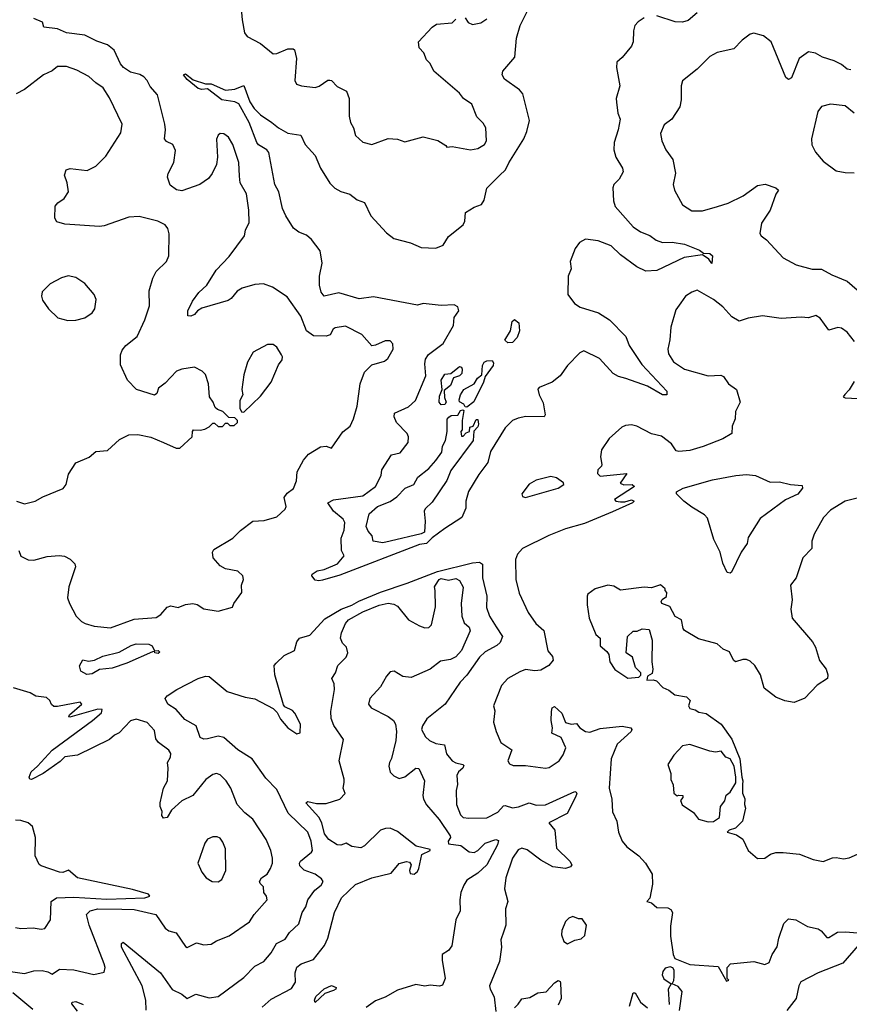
# Model space of a CAD drawing. Extents: x 2057697 to 2160550, y 827490 to 1016834.
# Tile 324 of 509: x 2135368 to 2139908, y 932873 to 938257. Entities that reach past the tile are written whole.
import ezdxf

# ---------------------------------------------------------------- set-up
doc = ezdxf.new("R2010")
doc.units = 0

msp = doc.modelspace()

# ---------------------------------------------------------------- linework, layer by layer
at = {"layer": '0CON20XD'}
for points in [[(2136576, 938355), (2136584.6, 938255), (2136598.9, 938185), (2136612, 938165), (2136685, 938126.9), (2136755, 938069.2), (2136775, 938071.9), (2136835, 938098.1), (2136865, 938098), (2136872.3, 938092.3), (2136883.1, 938045), (2136874, 937925), (2136883.3, 937905), (2136910, 937895), (2136985, 937886), (2137007, 937893), (2137054.4, 937925.6), (2137065, 937926), (2137075, 937923.8), (2137105, 937890.8), (2137155.8, 937865), (2137170.5, 937825), (2137171.7, 937728.3), (2137178.6, 937695), (2137194.2, 937665), (2137205, 937623.3), (2137246.4, 937586.4), (2137295, 937574.2), (2137385, 937606.2), (2137435, 937603.3), (2137475, 937588.8), (2137575, 937616.7), (2137655.9, 937595.9), (2137699.3, 937569.3), (2137705, 937560), (2137735, 937562.5), (2137835, 937545.8), (2137875, 937552), (2137911.2, 937575), (2137922, 937595), (2137919.2, 937665), (2137905, 937690), (2137870, 937725), (2137842.5, 937795), (2137795.8, 937825.8), (2137774, 937855), (2137633.8, 937975), (2137615, 938017.5), (2137595, 938037.5), (2137578.8, 938075), (2137553.3, 938103.3), (2137550, 938135), (2137624.6, 938215.4), (2137648.7, 938231.3), (2137735, 938240), (2137755, 938260)], [(2137005, 935188.1), (2136985, 935192.5), (2136966.2, 935215), (2136968.8, 935225), (2136995, 935242.9), (2137035, 935250), (2137107.9, 935282.1), (2137142.9, 935325), (2137128.6, 935355), (2137127.9, 935422.1), (2137143.8, 935465), (2137147.2, 935507.2), (2137137.9, 935525), (2137085, 935569.6), (2137054.4, 935615), (2137085, 935630.8), (2137245, 935653.3), (2137314.4, 935705), (2137345.4, 935764.6), (2137350.6, 935795), (2137402.1, 935877.9), (2137450.9, 935889.1), (2137494.6, 935945), (2137495.4, 935975), (2137488.2, 935995), (2137430, 936055), (2137416.9, 936085), (2137419.2, 936105), (2137495, 936140.5), (2137534.5, 936175), (2137590.9, 936309.1), (2137584.1, 936375), (2137589.5, 936400.5), (2137605, 936425.6), (2137685, 936486.2), (2137742, 936585), (2137745, 936627.5), (2137771.2, 936665), (2137765, 936686.7), (2137745, 936698), (2137675, 936693.3), (2137575, 936704.2), (2137545, 936695.6), (2137305, 936740.5), (2137225, 936730.8), (2137115, 936762.7), (2137034.5, 936744.5), (2137017.4, 936767.4), (2137008.1, 936805), (2137009.4, 936855), (2137023.2, 936925), (2137013.1, 936993.1), (2136965, 937054), (2136937.9, 937077.9), (2136895.7, 937095.7), (2136867, 937117), (2136824.8, 937185), (2136805.5, 937225), (2136786.5, 937315), (2136764.8, 937355), (2136730.5, 937530.5), (2136721.1, 937545), (2136675, 937572.5), (2136665.6, 937585), (2136624.1, 937695), (2136566.6, 937796.6), (2136545, 937808.2), (2136475, 937819.1), (2136395, 937879.2), (2136365, 937875.6), (2136345, 937880), (2136285, 937928.8), (2136264.2, 937955), (2136275, 937960), (2136317, 937927), (2136384.2, 937905.8), (2136415, 937905.8), (2136495, 937872.2), (2136545, 937876.7), (2136595, 937896.7), (2136627.8, 937807.8), (2136651.5, 937771.5), (2136686.4, 937736.4), (2136747.1, 937695), (2136784.7, 937664.7), (2136835, 937636.9), (2136906, 937625), (2136929.4, 937575), (2136984.2, 937515), (2137014.2, 937445), (2137065, 937362.5), (2137092.5, 937335), (2137125, 937316.7), (2137175, 937302.5), (2137215, 937271.9), (2137255, 937258), (2137289.4, 937185), (2137375, 937090.8), (2137415, 937060), (2137507.2, 937037.2), (2137565, 937011.4), (2137645, 937007.5), (2137685, 937023.1), (2137715, 937070.6), (2137795.6, 937135), (2137803.1, 937155), (2137806.9, 937203.1), (2137855, 937232.5), (2137895, 937246.2), (2137909.3, 937270.7), (2137924.5, 937335), (2137993.6, 937405), (2138026.8, 937435), (2138045.2, 937474.8), (2138126.5, 937605), (2138142.9, 937645), (2138156.9, 937705), (2138120.4, 937850.4), (2138102.6, 937872.6), (2138020.7, 937930.7), (2138008.8, 937955), (2138012, 937975), (2138078, 938052), (2138085.7, 938155.7), (2138106.1, 938225), (2138145, 938300.6)], [(2136570.3, 937400.3), (2136566.6, 937476.6), (2136535, 937573.8), (2136510, 937615), (2136485, 937632), (2136465, 937633.8), (2136453.8, 937625), (2136445.8, 937604.2), (2136450.8, 937505), (2136444.3, 937465), (2136421.4, 937415), (2136401.7, 937388.3), (2136353.3, 937355), (2136255, 937321.1), (2136225.7, 937325.7), (2136192.3, 937352.3), (2136176.1, 937396.1), (2136180, 937415), (2136211.8, 937475), (2136220.7, 937540.7), (2136205.7, 937575), (2136171.1, 937591.1), (2136160, 937605), (2136165.4, 937655), (2136161.8, 937685), (2136122.7, 937845), (2136081.7, 937891.7), (2136066.5, 937925), (2136047.5, 937945), (2136025, 937957.7), (2135975, 937969.4), (2135935.5, 937995.5), (2135920.6, 938015), (2135885, 938090.4), (2135848.5, 938118.5), (2135789.7, 938139.7), (2135725, 938172.9), (2135625, 938184.7), (2135575, 938207.1), (2135500, 938215), (2135493.9, 938243.9), (2135445, 938264)], [(2138785, 938266.9), (2138752.2, 938245), (2138734.4, 938225), (2138726.7, 938195), (2138725.6, 938135), (2138715, 938111.2), (2138665, 938050), (2138636, 938024), (2138632.9, 937995), (2138651.9, 937895), (2138632.5, 937825), (2138634.3, 937805.7), (2138641.9, 937745), (2138653.4, 937713.4), (2138642.9, 937655), (2138621.1, 937585), (2138620, 937545), (2138630.8, 937505), (2138666, 937445), (2138670, 937425), (2138648.8, 937385), (2138620, 937355), (2138613.1, 937336.9), (2138616.4, 937266.4), (2138626.9, 937235), (2138725, 937124.4), (2138765, 937096.7), (2138816.6, 937076.6), (2138850.3, 937050.3), (2138885, 937037.9), (2138939.2, 937040.8), (2139005, 937029.4), (2139087.3, 936997.3), (2139110.5, 936980.5), (2139145, 936977.5), (2139159.2, 936965), (2139155, 936923.3), (2139138.1, 936948.1), (2139105, 936971.2), (2139003.1, 936956.9), (2138855, 936884.6), (2138795, 936881.1), (2138745.6, 936905.6), (2138655, 936970.4), (2138605, 937020.7), (2138533, 937047), (2138465, 937055.8), (2138430.7, 937039.3), (2138406.9, 937005), (2138380.6, 936935), (2138385.8, 936895), (2138369.4, 936855), (2138368.1, 936755), (2138404.3, 936705), (2138435, 936684.5), (2138535, 936653.6), (2138596.2, 936616.2), (2138685.6, 936525), (2138703.5, 936475), (2138771.7, 936371.7), (2138910, 936225), (2138910, 936205), (2138885, 936206.2), (2138802.5, 936252.5), (2138685, 936294.7), (2138645, 936306.1), (2138615, 936322.5), (2138540.8, 936405), (2138455, 936445.7), (2138433.3, 936435), (2138365, 936365.8), (2138325, 936310), (2138281.2, 936275), (2138210, 936245), (2138203, 936237), (2138210, 936205), (2138232.3, 936162.3), (2138243.8, 936096.2), (2138238.8, 936085), (2138137.1, 936087.1), (2138095, 936078), (2138065, 936064.4), (2138024.6, 936025.4), (2137944.4, 935895), (2137930.4, 935835), (2137879.8, 935770.2), (2137823.3, 935676.7), (2137809.5, 935625), (2137808.8, 935585), (2137787.5, 935535), (2137695.2, 935474.8), (2137625, 935423.7), (2137595, 935392.9), (2137555, 935387), (2137119.9, 935220.1), (2137025, 935191.9), (2137005, 935188.1)], [(2137805, 938266.7), (2137821.7, 938241.7), (2137845, 938230.8), (2137890.9, 938239.1), (2137925, 938262)], [(2139075.4, 938294.6), (2139025, 938252.2), (2138995, 938243.6), (2138955, 938245.2), (2138855, 938277.7)], [(2139915, 937982.5), (2139895, 937985.7), (2139865, 938011.8), (2139825, 938031.8), (2139761.7, 938051.7), (2139723.2, 938073.2), (2139685, 938080.6), (2139633.3, 938045), (2139591.2, 937938.8), (2139575, 937930), (2139560.3, 937940.3), (2139480, 938135), (2139437.6, 938167.6), (2139385, 938183.3), (2139365, 938178.1), (2139322, 938145), (2139275, 938096.7), (2139185, 938076.7), (2139145, 938055.6), (2139075, 937985.6), (2138995, 937922.5), (2138988, 937895), (2138988.1, 937818.1), (2138980.3, 937779.7), (2138937, 937713), (2138895, 937682.5), (2138874.3, 937635), (2138882, 937595), (2138904.2, 937545), (2138942.6, 937492.6), (2138957, 937417), (2138944.4, 937355), (2138950.6, 937325), (2138995, 937243.8), (2139045, 937210.8), (2139105, 937210.8), (2139186, 937236), (2139245, 937253.6), (2139327.1, 937292.9), (2139405, 937350.6), (2139446.8, 937356.8), (2139505, 937338), (2139520, 937325), (2139505, 937302.5), (2139474.4, 937215), (2139427.5, 937145), (2139418.3, 937088.3), (2139424.4, 937074.4), (2139455, 937053.8), (2139545.7, 936955), (2139615.9, 936915.9), (2139705, 936893.5), (2139755, 936892.1), (2139811.2, 936861.2), (2139895, 936827.9), (2140005, 936732.9)], [(2135350, 935625), (2135395, 935609.2), (2135453.3, 935623.3), (2135495, 935648), (2135606.2, 935693.8), (2135622.9, 935715), (2135635, 935772.5), (2135675, 935833.8), (2135747.5, 935865), (2135784.2, 935895.8), (2135849.5, 935900.5), (2135915, 935961.2), (2135965, 935986.2), (2136015, 935988.8), (2136085, 935973.8), (2136154.2, 935944.2), (2136225, 935913.3), (2136245, 935913.3), (2136312.5, 935975), (2136313.3, 936005), (2136320, 936015), (2136355, 936012.5), (2136381.7, 936018.3), (2136405, 936030), (2136425, 936050), (2136435, 936050), (2136455, 936032.5), (2136477, 936033), (2136495, 936050), (2136505, 936050), (2136518.3, 936038.3), (2136541.7, 936038.3), (2136560, 936055), (2136560, 936065), (2136545, 936080), (2136511.7, 936081.7), (2136480, 936115), (2136450, 936125), (2136437, 936137), (2136427.5, 936165), (2136407.5, 936195), (2136401.2, 936265), (2136385, 936317.5), (2136367.5, 936335), (2136325, 936356), (2136255, 936345.6), (2136226.7, 936335), (2136165, 936270), (2136128.3, 936241.7), (2136118, 936212), (2136106.1, 936203.9), (2136007.5, 936235), (2135958.8, 936285), (2135920.3, 936370.3), (2135919.5, 936425), (2135929.5, 936450.5), (2135948.9, 936475), (2136010.6, 936525), (2136053.3, 936615), (2136078, 936692), (2136076.7, 936775), (2136096.2, 936843.8), (2136115, 936879.2), (2136170.8, 936935), (2136184.3, 936965), (2136185.8, 937085), (2136178.8, 937115), (2136163.3, 937135), (2136124.5, 937154.5), (2136021.2, 937181.2), (2135965, 937177.5), (2135830.5, 937129.5), (2135805, 937125.8), (2135615, 937139.2), (2135571.7, 937151.7), (2135560.7, 937170.7), (2135562.3, 937237.7), (2135576.2, 937255), (2135610.7, 937279.3), (2135635.7, 937315), (2135628.1, 937365), (2135613.6, 937406.4), (2135623.3, 937435), (2135645, 937443.8), (2135737.7, 937432.3), (2135785, 937456.7), (2135840.3, 937509.7), (2135921.7, 937638.3), (2135928.9, 937685), (2135859.9, 937829.9), (2135825.6, 937885), (2135785, 937910.6), (2135746.5, 937946.5), (2135680.9, 937980.9), (2135625, 938000.8), (2135575, 938000), (2135545, 937977.1), (2135498.8, 937955), (2135395, 937874.2), (2135348.3, 937851.7)], [(2139934.4, 937745), (2139885, 937785.8), (2139805.5, 937795.5), (2139755, 937781.4), (2139734.5, 937755), (2139700.9, 937605), (2139702, 937572), (2139722, 937532), (2139765, 937482.5), (2139835, 937430.6), (2139885, 937420.9), (2139935, 937419.4)], [(2135363.6, 935353.6), (2135375, 935323.8), (2135415, 935303.8), (2135445, 935301.2), (2135518.3, 935321.7), (2135585, 935327.5), (2135613.9, 935323.9), (2135645, 935307.5), (2135670.7, 935280.7), (2135673.3, 935265), (2135637.8, 935155), (2135630.6, 935095), (2135640, 935065), (2135677.1, 934995), (2135706.7, 934966.7), (2135726.2, 934955), (2135775, 934941.5), (2135865, 934931.1), (2135995, 934979.1), (2136115, 934988.5), (2136140.6, 935005), (2136175, 935044.4), (2136195, 935051.9), (2136235, 935042.9), (2136275, 935058.6), (2136315, 935064.4), (2136338.8, 935058.8), (2136375, 935035.7), (2136455, 935022), (2136532.5, 935045), (2136540, 935065), (2136584.2, 935125), (2136581.2, 935165), (2136592, 935195), (2136589.2, 935215), (2136561.7, 935241.7), (2136495, 935254.2), (2136465, 935271.2), (2136426.2, 935315), (2136423.8, 935345), (2136430.8, 935359.2), (2136535, 935421.1), (2136577.1, 935462.9), (2136644.3, 935515), (2136705, 935517.8), (2136775, 935538.9), (2136820.3, 935579.7), (2136825.7, 935595), (2136814.5, 935645), (2136832.3, 935667.7), (2136866.3, 935693.7), (2136883.1, 935735), (2136886.8, 935785), (2136921.7, 935848.3), (2136949.1, 935880.9), (2137015, 935921.4), (2137045, 935924), (2137075, 935913.3), (2137136.9, 936003.1), (2137176.9, 936035), (2137195, 936074), (2137215, 936143.8), (2137230.4, 936265), (2137255, 936330), (2137295, 936368.8), (2137365, 936390), (2137383.3, 936405), (2137412, 936455), (2137410, 936485), (2137395, 936501.2), (2137368.8, 936501.2), (2137315, 936476.7), (2137295, 936473.8), (2137240, 936535), (2137150.3, 936580.3), (2137095, 936572.2), (2137084.3, 936565), (2137066.2, 936533.8), (2137044.5, 936525.5), (2136975, 936527.5), (2136937.5, 936555), (2136905.7, 936635.7), (2136832.1, 936742.1), (2136752, 936795), (2136702.8, 936812.8), (2136655, 936807.9), (2136585, 936788.8), (2136557.3, 936772.7), (2136525, 936731.4), (2136509.1, 936720.9), (2136365, 936680), (2136340.6, 936665), (2136325, 936644), (2136305, 936635.4), (2136288.1, 936638.1), (2136288.5, 936665), (2136312.9, 936717.1), (2136348.5, 936765), (2136392.7, 936805), (2136443.6, 936886.4), (2136515, 936961.9), (2136598, 937075), (2136603.6, 937106.4), (2136623, 937147), (2136621.9, 937215), (2136609.2, 937305), (2136574.5, 937364.5), (2136570.3, 937400.3)], [(2135631.7, 936611.7), (2135675, 936613.8), (2135725, 936625.8), (2135765, 936654.2), (2135778.6, 936675), (2135785.9, 936725.9), (2135776.2, 936755), (2135725, 936813.8), (2135675, 936846.2), (2135634.2, 936855.8), (2135597.5, 936845), (2135535, 936813.3), (2135491.7, 936768.3), (2135486.7, 936745), (2135493.9, 936723.9), (2135526.7, 936675), (2135576.4, 936626.4), (2135631.7, 936611.7)], [(2139936.8, 936496.8), (2139895, 936547.8), (2139865, 936570.9), (2139845, 936573.6), (2139795, 936559.2), (2139748.5, 936625), (2139725, 936639.5), (2139685, 936626.2), (2139645, 936630.9), (2139535, 936623.5), (2139432.4, 936637.6), (2139355, 936624.3), (2139305, 936608), (2139265, 936632.5), (2139215, 936685.8), (2139165, 936726.9), (2139075, 936777.5), (2139045, 936767.1), (2139012, 936745), (2138985, 936708.8), (2138959.1, 936670.9), (2138931.1, 936575), (2138926.4, 936506.4), (2138914.4, 936455), (2138918.9, 936428.9), (2138945, 936385.6), (2139005, 936346.7), (2139135, 936308.9), (2139205, 936313.1), (2139219.2, 936305), (2139246, 936265), (2139290, 936235), (2139309.6, 936165), (2139284.6, 936115), (2139283.6, 936075), (2139266.7, 936035), (2139265.5, 935995), (2139215.1, 935964.8), (2139107.7, 935922.3), (2139035, 935901.9), (2138975, 935896.1), (2138959.8, 935899.8), (2138935, 935937.5), (2138879.8, 935979.8), (2138825, 935992.9), (2138745, 936034.4), (2138715, 936040.8), (2138682.5, 936037.5), (2138662.1, 936027.9), (2138593.4, 935966.6), (2138551.2, 935905), (2138545.9, 935865.9), (2138552.9, 935825), (2138550.8, 935815), (2138531.9, 935795), (2138530, 935775), (2138545, 935761.5), (2138690, 935775), (2138653.3, 935723.3), (2138674.1, 935714.1), (2138720, 935715), (2138732.5, 935705), (2138623, 935633), (2138630, 935625), (2138655, 935621.2), (2138678.8, 935621.2), (2138715, 935632), (2138730, 935625), (2138722, 935615), (2138612.2, 935565), (2138458.4, 935501.6), (2138355, 935472.6), (2138263.8, 935436.2), (2138119.6, 935365), (2138092.1, 935335), (2138081.1, 935305), (2138083.1, 935195)], [(2138039.3, 936489.3), (2138022.9, 936505), (2138053.1, 936555), (2138063.7, 936606.3), (2138075, 936618), (2138100, 936600), (2138102.2, 936555), (2138090.2, 936519.8), (2138065, 936491.9), (2138039.3, 936489.3)], [(2136595, 936110), (2136685, 936197.5), (2136743.3, 936275), (2136785, 936370), (2136803.6, 936396.4), (2136806.4, 936413.6), (2136801.2, 936425), (2136775, 936466.7), (2136755, 936481.2), (2136725, 936480), (2136645, 936438), (2136614, 936385), (2136594, 936315), (2136583.8, 936235), (2136590, 936205), (2136572.5, 936175), (2136573, 936133), (2136581.7, 936111.7), (2136595, 936110)], [(2137675, 936150), (2137664.3, 936165), (2137665, 936197.5), (2137680, 936235), (2137675, 936286), (2137695, 936317.8), (2137727.7, 936322.3), (2137765, 936354), (2137775, 936360), (2137785, 936357.5), (2137790, 936345), (2137787.1, 936322.9), (2137775, 936308.8), (2137741.2, 936298.8), (2137725, 936256.7), (2137691.2, 936228.8), (2137691.7, 936191.7), (2137702.5, 936165), (2137695, 936152.5), (2137675, 936150)], [(2137815, 936137.5), (2137805, 936140), (2137797.5, 936155), (2137775, 936167.5), (2137772.3, 936177.7), (2137780, 936205), (2137798.8, 936235), (2137855, 936266.2), (2137873, 936297), (2137896.2, 936315), (2137900, 936365), (2137910, 936385), (2137925, 936391.9), (2137952.7, 936392.7), (2137960.3, 936380.3), (2137958.6, 936365), (2137914.2, 936305.8), (2137905.8, 936274.2), (2137853.1, 936166.9), (2137815, 936137.5)], [(2139935, 936278.8), (2139906.8, 936233.2), (2139882.7, 936207.3), (2139873.3, 936195), (2139885, 936188.8), (2139954.6, 936184.6)], [(2137355, 935395.7), (2137302.5, 935405), (2137297.5, 935435), (2137275, 935460), (2137263.8, 935485), (2137280.8, 935555), (2137326, 935595), (2137395, 935622.9), (2137431.9, 935648.1), (2137476.7, 935695), (2137524.3, 935715.7), (2137546.2, 935755), (2137607.7, 935802.3), (2137645, 935845.8), (2137677.9, 935892.1), (2137680.8, 935925), (2137698.8, 935955), (2137707.5, 936005), (2137707.5, 936072.5), (2137717, 936083), (2137728.3, 936091.7), (2137765, 936093.8), (2137780.9, 936119.1), (2137793.3, 936123.3), (2137799.2, 936119.2), (2137788.8, 936065), (2137790, 936015), (2137782.5, 936005), (2137785, 935980), (2137795, 935980), (2137811.7, 935998.3), (2137830, 936005), (2137831.7, 936028.3), (2137850, 936035), (2137865, 936070), (2137875, 936070), (2137878, 936045), (2137875, 936030), (2137853, 936007), (2137849.3, 935955), (2137727.8, 935792.2), (2137705, 935737.5), (2137625, 935618), (2137586.9, 935583.1), (2137580.9, 935569.1), (2137586.7, 935515), (2137583.4, 935455), (2137565.6, 935445), (2137395, 935404.6), (2137355, 935395.7)], [(2139255, 935230), (2139240, 935235), (2139215.6, 935285), (2139201.1, 935345), (2139167.1, 935415), (2139131.3, 935531.3), (2139115, 935550), (2139045, 935590.9), (2139001.9, 935625), (2138962, 935665), (2138962, 935675), (2138998, 935695), (2139158.4, 935741.6), (2139286.7, 935765), (2139345, 935769.6), (2139393.8, 935763.8), (2139475, 935727.5), (2139525, 935729.4), (2139585, 935715.6), (2139650, 935710), (2139651.2, 935695), (2139625, 935662), (2139559.1, 935630.9), (2139420.3, 935529.7), (2139354, 935425), (2139347.9, 935392.1), (2139315.8, 935345), (2139263.6, 935236.4), (2139255, 935230)], [(2138135, 935643.8), (2138315.2, 935694.8), (2138345.4, 935714.6), (2138344, 935725), (2138305, 935751.4), (2138275, 935758.6), (2138195, 935739.2), (2138155, 935716.7), (2138116, 935665), (2138118.8, 935648.8), (2138135, 935643.8)], [(2139965, 935644.5), (2139885, 935623.6), (2139805, 935574.4), (2139766.9, 935535), (2139715, 935443.3), (2139702.9, 935405), (2139702, 935365), (2139652.5, 935315), (2139615.9, 935204.1), (2139585.9, 935164.1), (2139594.2, 935085), (2139587, 935033), (2139595.8, 934985), (2139705.3, 934855.3), (2139723.1, 934825), (2139743.7, 934753.7), (2139780.8, 934705), (2139790.8, 934675), (2139788.8, 934655), (2139732.1, 934617.9), (2139665, 934546.7), (2139605, 934523.8), (2139555, 934532), (2139505, 934552.5), (2139441.9, 934601.9), (2139422, 934675), (2139390.8, 934725), (2139365, 934750), (2139345, 934758.8), (2139325, 934758.8), (2139285, 934745.8), (2139274.4, 934755), (2139251.2, 934801.2), (2139217.5, 934815), (2139185, 934843.3), (2139082.3, 934872.3), (2139005, 934916.7), (2138997.7, 934927.7), (2138990, 934975), (2138954.1, 934994.1), (2138925, 935047.5), (2138882.5, 935065), (2138877.5, 935075), (2138883.6, 935086.4), (2138907, 935103), (2138910, 935125), (2138900, 935135), (2138900, 935145), (2138875, 935167.5), (2138825, 935150), (2138785, 935153.8), (2138655, 935137.5), (2138619.7, 935159.7), (2138585.9, 935164.1), (2138516.1, 935143.9), (2138477.5, 935115), (2138473.3, 935105), (2138473, 935057), (2138484, 934984), (2138520, 934895), (2138544, 934875), (2138545, 934832.5), (2138581.7, 934801.7), (2138592.5, 934785), (2138596.7, 934745), (2138625, 934703.8), (2138695, 934656.2), (2138755, 934662.5), (2138767, 934673), (2138767.5, 934685), (2138737.5, 934715), (2138720.7, 934770.7), (2138687.5, 934795), (2138693.3, 934885), (2138725, 934913.3), (2138746.4, 934913.6), (2138775, 934926.7), (2138813, 934923), (2138829.2, 934865), (2138826.7, 934745), (2138832.5, 934705), (2138828.3, 934681.7), (2138803.6, 934666.4), (2138800, 934645), (2138835, 934647.5), (2138852.5, 934642.5), (2138886.7, 934605), (2138920.7, 934590.7), (2138952.5, 934565), (2139016.7, 934555), (2139036.7, 934535), (2139027.5, 934505), (2139035, 934490), (2139065, 934482.5), (2139085, 934470), (2139125, 934463.3), (2139206.2, 934405), (2139265, 934322.5), (2139308.6, 934215), (2139318.8, 934115), (2139325.8, 934095), (2139323.3, 934075), (2139323, 934027), (2139336.4, 933996.4), (2139333.3, 933965), (2139338.8, 933945), (2139322.5, 933875), (2139285, 933836.7), (2139250, 933825), (2139240, 933815), (2139290.3, 933800.3), (2139325, 933776.2), (2139354.2, 933714.2), (2139405, 933670), (2139445, 933672.5), (2139476.2, 933693.8), (2139505, 933703.8), (2139545, 933703.8), (2139635, 933694.2), (2139710, 933665), (2139765, 933653.8), (2139815, 933673.8), (2139835, 933676.2), (2139875, 933668.8), (2139906.1, 933673.9), (2139968.3, 933701.7)], [(2136395, 934324.4), (2136375, 934322.5), (2136355, 934332), (2136332.9, 934395), (2136271.2, 934431.2), (2136225, 934484.7), (2136178.8, 934515), (2136164.4, 934545), (2136175, 934560.4), (2136227.8, 934595), (2136344.7, 934655), (2136385, 934668), (2136405.6, 934665), (2136503.9, 934583.9), (2136602, 934552), (2136655, 934543.6), (2136755, 934490), (2136777.9, 934467.9), (2136795, 934432), (2136835, 934384.3), (2136885, 934351.2), (2136902.5, 934357.5), (2136904.4, 934405), (2136873.1, 934465), (2136860.2, 934480.2), (2136819.3, 934499.3), (2136811.2, 934511.2), (2136764.5, 934674.5), (2136760.8, 934725), (2136770.9, 934739.1), (2136815, 934780), (2136871.7, 934808.3), (2136885.5, 934855), (2136898.9, 934875), (2136955, 934892.1), (2137038.6, 934981.4), (2137126.4, 935033.6), (2137186.2, 935055), (2137223.3, 935076.7), (2137343, 935127), (2137487.8, 935175), (2137655, 935239.8), (2137845, 935287.4), (2137885, 935290.3), (2137900, 935280), (2137901.1, 935205), (2137924.6, 935105.4), (2137922.7, 935042.7), (2137938.8, 934995), (2137975, 934937.3), (2138010, 934885), (2137997.9, 934852.1), (2137979.2, 934835), (2137915, 934800), (2137885, 934771.5), (2137815, 934672.7), (2137778.5, 934635), (2137695.4, 934514.6), (2137595.7, 934434.3), (2137571.9, 934395), (2137567.5, 934375), (2137588, 934335), (2137610, 934315), (2137645, 934299.2), (2137691.7, 934291.7), (2137702.9, 934242.9), (2137734.2, 934205), (2137755, 934192.7), (2137793.3, 934185), (2137798.1, 934178.1), (2137792.5, 934165), (2137769.4, 934145), (2137760, 934125), (2137763.1, 934075), (2137757, 934043), (2137758.2, 933965), (2137780, 933910), (2137794.2, 933895), (2137825, 933890), (2137923.6, 933893.6), (2137985, 933924.5), (2138015, 933958.1), (2138025, 933960.6), (2138065, 933947.7), (2138097.4, 933952.6), (2138155, 933975.6), (2138195, 933961.9), (2138245, 933964.6), (2138405, 934037.5), (2138413, 934033), (2138416.7, 934025), (2138410, 934005), (2138364, 933916), (2138262.9, 933865), (2138295.5, 933825), (2138305, 933727.5), (2138378.8, 933655), (2138388.8, 933635), (2138382.5, 933625), (2138355, 933615.8), (2138285, 933625.4), (2138220.6, 933660.6), (2138145, 933717.1), (2138115, 933726.5), (2138095, 933716.9), (2138065, 933672), (2138028.8, 933565), (2138021.5, 933505), (2138038.5, 933435), (2138025.5, 933394.5), (2138028.9, 933305), (2138017.6, 933272.4), (2138000.6, 933225), (2138004.5, 933185), (2137993.7, 933106.3), (2137938.8, 932975), (2137942, 932955), (2137964.3, 932914.3), (2137973.9, 932833.9)], [(2136695, 932856.7), (2136745, 932901.8), (2136855, 932959.5), (2136877.8, 932995), (2136876.2, 933045), (2136884.6, 933075.4), (2136907.5, 933095), (2136975, 933117.5), (2137036.5, 933195), (2137054.7, 933235.3), (2137091.6, 933375), (2137128.9, 933455), (2137205, 933529.1), (2137295.3, 933564.7), (2137399.9, 933590.1), (2137445, 933642.9), (2137484.1, 933654.1), (2137500.8, 933650.8), (2137510, 933635), (2137501.4, 933605), (2137505, 933587.5), (2137527.5, 933585), (2137545, 933598.8), (2137552.5, 933615), (2137568.3, 933691.7), (2137615, 933714.5), (2137615, 933720), (2137537.2, 933737.2), (2137435, 933817.3), (2137395, 933835.3), (2137370, 933835), (2137342.7, 933825), (2137255, 933740), (2137235, 933729.4), (2137186.1, 933736.1), (2137155, 933754.4), (2137125, 933743.4), (2137105, 933745.2), (2137059.4, 933775), (2137036.1, 933805), (2137020.7, 933865), (2137005.9, 933895.9), (2136934.4, 933975), (2136945, 933981.9), (2136991.6, 933971.6), (2137045, 933971.4), (2137120, 933995), (2137148.6, 934025), (2137138.9, 934055), (2137144.2, 934085), (2137144.3, 934105), (2137116.6, 934205), (2137140.2, 934320.2), (2137087, 934397), (2137073.2, 934435), (2137070.8, 934475), (2137090, 934595), (2137088, 934625), (2137076.2, 934655), (2137095.8, 934685), (2137108.6, 934725), (2137155, 934771.2), (2137162.9, 934795), (2137155.7, 934825), (2137135, 934848), (2137123.6, 934875), (2137129.6, 934905), (2137150.8, 934955), (2137167.5, 934975), (2137245, 935019.2), (2137335.8, 935055), (2137385, 935065.9), (2137415, 935061.1), (2137435, 935050), (2137495, 934975.6), (2137555, 934941.9), (2137585, 934930.8), (2137607.3, 934932.7), (2137622.3, 934947.7), (2137643, 935047), (2137641.9, 935135), (2137638.6, 935155), (2137643.1, 935165), (2137664, 935195), (2137675, 935200.6), (2137715, 935191.5), (2137755, 935200.6), (2137775, 935190.8), (2137794.4, 935154.4), (2137783.4, 935065), (2137786.7, 934995), (2137799.5, 934959.5), (2137828, 934935), (2137833.1, 934915), (2137785, 934808.1), (2137755, 934772.1), (2137725, 934758.9), (2137670.7, 934749.3), (2137615, 934705.7), (2137510.5, 934659.5), (2137465.4, 934665.4), (2137417.5, 934695), (2137395, 934690.8), (2137375, 934668), (2137341.7, 934608.3), (2137284.4, 934545), (2137277.1, 934515), (2137291.4, 934495), (2137385, 934447.1), (2137412.7, 934425), (2137424, 934405), (2137429.1, 934365), (2137426.1, 934315), (2137402.3, 934217.7), (2137391.2, 934195), (2137387.2, 934175), (2137395, 934141.9), (2137415, 934122.7), (2137445, 934107.1), (2137475, 934116.1), (2137535, 934164.6), (2137552.9, 934162.9), (2137583.9, 934095), (2137573.5, 934015), (2137576.9, 933995), (2137595, 933963.5), (2137662.7, 933882.7), (2137723.4, 933795), (2137724.6, 933785), (2137712.3, 933765), (2137715, 933750), (2137782.3, 933742.3), (2137827.6, 933707.6), (2137855, 933702.4), (2137875, 933713.5), (2137915, 933754.7), (2137974.3, 933774.3), (2137988.2, 933768.2), (2137982, 933745), (2137924, 933635), (2137875, 933590), (2137815, 933552), (2137798.6, 933525), (2137782.7, 933485), (2137776.5, 933445), (2137777.5, 933385), (2137754.4, 933335), (2137732, 933192), (2137715, 933167.1), (2137680.6, 933145), (2137680, 933115), (2137696.7, 933015), (2137681.9, 932978.1), (2137665, 932972.5), (2137615, 932977.8), (2137585, 932971.5), (2137535, 932981.5), (2137435, 932950.5), (2137367.8, 932912.2), (2137315, 932892.3), (2137264.2, 932855)], [(2138083.1, 935195), (2138100.9, 935120.9), (2138150.6, 935015), (2138193.1, 934955), (2138236.3, 934916.3), (2138257.9, 934805), (2138283.5, 934775), (2138286.5, 934755), (2138264.2, 934725), (2138219.3, 934700.7), (2138186.8, 934696.8), (2138135, 934703.1), (2138105, 934691.1), (2138038.8, 934655), (2138005, 934616), (2137960, 934505), (2137968.3, 934478.3), (2137961.4, 934415), (2137974.4, 934365), (2138000, 934305), (2138060.6, 934265), (2138039.2, 934205), (2138048.1, 934188.1), (2138068.3, 934178.3), (2138135, 934179.5), (2138245, 934164.3), (2138265, 934168.6), (2138319.2, 934205), (2138342.4, 934237.6), (2138356.1, 934276.1), (2138331.5, 934331.5), (2138280, 934355), (2138284, 934385), (2138276.2, 934425), (2138277.5, 934475), (2138282.5, 934495), (2138295, 934501.2), (2138334.4, 934464.4), (2138353.8, 934413.8), (2138385, 934404.4), (2138415, 934408.8), (2138432.9, 934385), (2138465, 934364.6), (2138488.3, 934361.7), (2138545, 934381.5), (2138665, 934394.6), (2138712, 934385), (2138718, 934375), (2138714, 934365), (2138636.9, 934295), (2138604.5, 934215), (2138593.8, 934055), (2138608.5, 933995), (2138611.9, 933925), (2138635.8, 933875), (2138643.8, 933815), (2138664, 933765), (2138690, 933735), (2138755.3, 933685.3), (2138793.1, 933645), (2138829.2, 933585), (2138830.5, 933529.5), (2138816.4, 933453.6), (2138800, 933435), (2138825, 933427.5), (2138855, 933401.9), (2138915, 933401.4), (2138930.9, 933390.9), (2138940, 933375), (2138928.8, 933301.2), (2138929.2, 933245), (2138943.3, 933145), (2138953.6, 933123.6), (2139035, 933091.4), (2139189.5, 933079.5), (2139235, 933000), (2139247.5, 933005), (2139240, 933015), (2139240, 933075), (2139257.5, 933095), (2139385, 933107.5), (2139445, 933090), (2139468.3, 933101.7), (2139486.2, 933145), (2139513.1, 933186.9), (2139522.5, 933235), (2139549.5, 933315), (2139575, 933340), (2139615, 933334.3), (2139677.9, 933297.9), (2139736.7, 933285), (2139753.8, 933275), (2139785, 933237.5), (2139795, 933237.5), (2139843, 933267), (2139885, 933270), (2139955, 933263.8)], [(2135735, 934677.1), (2135701.9, 934695), (2135695.8, 934724.2), (2135714, 934756), (2135745, 934748.8), (2135777.5, 934755), (2135822.7, 934777.3), (2135911.6, 934798.4), (2135977.5, 934835), (2136005, 934843.8), (2136075, 934841.8), (2136092.5, 934832.5), (2136105, 934806.7), (2136125, 934808.5), (2136135, 934798), (2136125, 934790.9), (2136107.1, 934795), (2136105, 934802.5), (2136095, 934800), (2135955, 934737.8), (2135875, 934710.3), (2135805, 934704.5), (2135765, 934680.9), (2135735, 934677.1)], [(2135175, 933072.9), (2135395, 933042.1), (2135445, 933055.5), (2135491.4, 933058.6), (2135521.3, 933051.3), (2135545, 933037.8), (2135585.5, 933064.5), (2135665, 933062.5), (2135773, 933037), (2135831.2, 933048.8), (2135835.9, 933074.1), (2135830, 933095), (2135747.7, 933305), (2135734.6, 933365), (2135754.2, 933385), (2135795.3, 933394.7), (2135927.1, 933392.9), (2135995, 933391.6), (2136113.3, 933365), (2136165, 933288.8), (2136185, 933274.2), (2136225, 933264), (2136275, 933190), (2136285, 933184.3), (2136335, 933210), (2136375, 933198), (2136415, 933202), (2136445, 933220), (2136515, 933247.1), (2136626.2, 933323.8), (2136651.4, 933365), (2136721.4, 933445), (2136719.2, 933465), (2136704.2, 933485), (2136702, 933515), (2136683.6, 933533.6), (2136680.9, 933545), (2136691.5, 933565), (2136721.5, 933585), (2136740.5, 933615), (2136751.5, 933645), (2136751.9, 933671.9), (2136741.9, 933715), (2136716.9, 933775), (2136643.3, 933885), (2136599.9, 933919.9), (2136558.1, 933965), (2136522.9, 934055), (2136498.5, 934095), (2136465, 934128.1), (2136445, 934134.5), (2136425, 934129.5), (2136387.4, 934102.6), (2136315, 934015.5), (2136254.6, 933985.4), (2136198, 933935), (2136175, 933893.8), (2136155, 933890), (2136146, 933905), (2136147.7, 933927.7), (2136137.5, 933955), (2136137.1, 933975), (2136154.2, 934055), (2136176.2, 934095), (2136181.4, 934165), (2136177.1, 934195), (2136193.5, 934225), (2136194.7, 934245), (2136185, 934262.9), (2136127.5, 934305), (2136113.3, 934325), (2136105, 934370), (2136065, 934413.8), (2136005, 934432.5), (2135975, 934423.8), (2135912.1, 934357.9), (2135886.7, 934345), (2135859.7, 934320.3), (2135685, 934234.6), (2135615, 934227.1), (2135589.5, 934200.5), (2135496.7, 934135), (2135432.9, 934102.9), (2135424.6, 934104.6), (2135419.5, 934115), (2135430.5, 934145), (2135465, 934174.4), (2135546.6, 934263.4), (2135766.7, 934425), (2135815, 934467.5), (2135820, 934485), (2135795, 934487.5), (2135642.9, 934442.9), (2135637.5, 934445), (2135640, 934455), (2135707.5, 934515), (2135700, 934525), (2135575, 934500.8), (2135555, 934502), (2135542, 934512), (2135534, 934535), (2135515, 934550), (2135457.1, 934557.1), (2135425, 934576.9), (2135335, 934604.2)], [(2136059.5, 932840.5), (2136058.6, 932895), (2136037.5, 932975), (2135924.8, 933184.8), (2135924.7, 933205.3), (2135935, 933212.5), (2136137.8, 933045), (2136203.3, 932953.3), (2136255, 932929.4), (2136285, 932904.3), (2136332.2, 932927.8), (2136405, 932908.5), (2136455, 932915.5), (2136595, 933019.2), (2136655, 933080.8), (2136703.6, 933106.4), (2136745, 933154.2), (2136773.8, 933206.2), (2136820.1, 933229.9), (2136845, 933265.6), (2136895, 933312.5), (2136914.6, 933375), (2136934.7, 933405.3), (2136944.8, 933445.2), (2136983.1, 933496.9), (2137016.9, 933525), (2137029.2, 933545), (2137019.3, 933559.3), (2136984.5, 933584.5), (2136925, 933606.5), (2136900.6, 933630.6), (2136898.8, 933645), (2136905.4, 933655), (2136965, 933704.6), (2136970, 933715), (2136962.7, 933765), (2136945, 933814), (2136837.8, 933917.8), (2136775, 934047.1), (2136715, 934110), (2136640, 934215), (2136561.9, 934265), (2136485, 934331.5), (2136455, 934339.1), (2136395, 934324.4)], [(2139135, 933870), (2139165, 933872), (2139196.7, 933895), (2139203.3, 933955), (2139226.7, 933985), (2139233, 934017), (2139256.1, 934033.9), (2139286.4, 934083.6), (2139287.5, 934115), (2139276.7, 934175), (2139255.9, 934215.9), (2139232.5, 934225), (2139207, 934257), (2139175, 934252.5), (2139145, 934256.7), (2139035, 934293.8), (2138995, 934286.7), (2138946.7, 934235), (2138913.8, 934185), (2138931.2, 934135), (2138931.7, 934101.7), (2138943, 934073), (2138948.3, 934028.3), (2138965, 934012.5), (2138975, 934017.5), (2138997.5, 934015), (2138996.7, 934003.3), (2138983.3, 933986.7), (2138993.9, 933963.9), (2139055, 933922.5), (2139082.5, 933885), (2139135, 933870)], [(2135345, 933292.5), (2135375, 933287.5), (2135441.7, 933291.7), (2135485, 933283.3), (2135505, 933287.5), (2135536.2, 933335), (2135541.2, 933435), (2135570, 933455), (2135665, 933459), (2135845, 933447.6), (2136052.5, 933455), (2136080, 933465), (2136073.3, 933475), (2135985, 933500), (2135685, 933564.8), (2135635, 933606.2), (2135605, 933594.2), (2135586.7, 933595), (2135485, 933630), (2135475, 933638), (2135452.7, 933685), (2135454.5, 933785), (2135437.5, 933845), (2135415.4, 933865.4), (2135375, 933878.2), (2135345, 933879.5)], [(2136455, 933542.9), (2136474.7, 933555.3), (2136496.5, 933605), (2136493.4, 933723.4), (2136480.3, 933760.3), (2136465, 933780.8), (2136448.3, 933788.3), (2136425, 933788.5), (2136395, 933775.8), (2136381.2, 933755), (2136343.8, 933645), (2136365.7, 933595), (2136389.2, 933565), (2136421.2, 933545), (2136455, 933542.9)], [(2138365, 933203.8), (2138406.1, 933223.9), (2138439.5, 933230.5), (2138460.7, 933249.3), (2138470, 933305), (2138445, 933340), (2138425, 933340), (2138395, 933352.5), (2138372.5, 933345), (2138355, 933326.7), (2138335, 933277.5), (2138332.1, 933252.1), (2138346, 933216), (2138365, 933203.8)], [(2139955.8, 933195), (2139872.4, 933097.6), (2139736.7, 933045), (2139643.1, 932996.9), (2139630.8, 932975), (2139616.4, 932905), (2139565, 932840)], [(2138978.8, 932838.8), (2138993, 932943), (2138971.2, 932971.2), (2138937.5, 932985), (2138947.4, 933002.6), (2138948.8, 933025), (2138949.6, 933059.6), (2138942.3, 933072.3), (2138928.1, 933078.1), (2138899.8, 933070.2), (2138887.1, 933052.9), (2138884.2, 933035), (2138892, 933012), (2138933.1, 932985), (2138916.8, 932955), (2138922.4, 932872.4)], [(2136985, 932883.8), (2136981.8, 932895), (2136988.2, 932915), (2137035, 932958.5), (2137074.5, 932975.5), (2137100, 932965), (2137097.5, 932955), (2137085, 932947.9), (2137037.8, 932932.2), (2136985, 932883.8)], [(2138075, 932854.5), (2138096.4, 932873.6), (2138115, 932903.1), (2138159.8, 932910.2), (2138203.3, 932935), (2138249.5, 932940.5), (2138295, 932990.8), (2138315, 933002.5), (2138325, 932998), (2138327.9, 932987.9), (2138331.5, 932905), (2138315, 932868.1)], [(2135440, 932845), (2135330.3, 932935)], [(2138705, 932862.5), (2138725, 932936), (2138735, 932936.2), (2138765.3, 932885.3), (2138803.9, 932853.9)], [(2135685.2, 932835.2), (2135653.3, 932875), (2135655.8, 932885), (2135675, 932888.2), (2135715, 932871.2)]]:
    msp.add_lwpolyline(points, dxfattribs=at)

doc.saveas('drawing.dxf')
